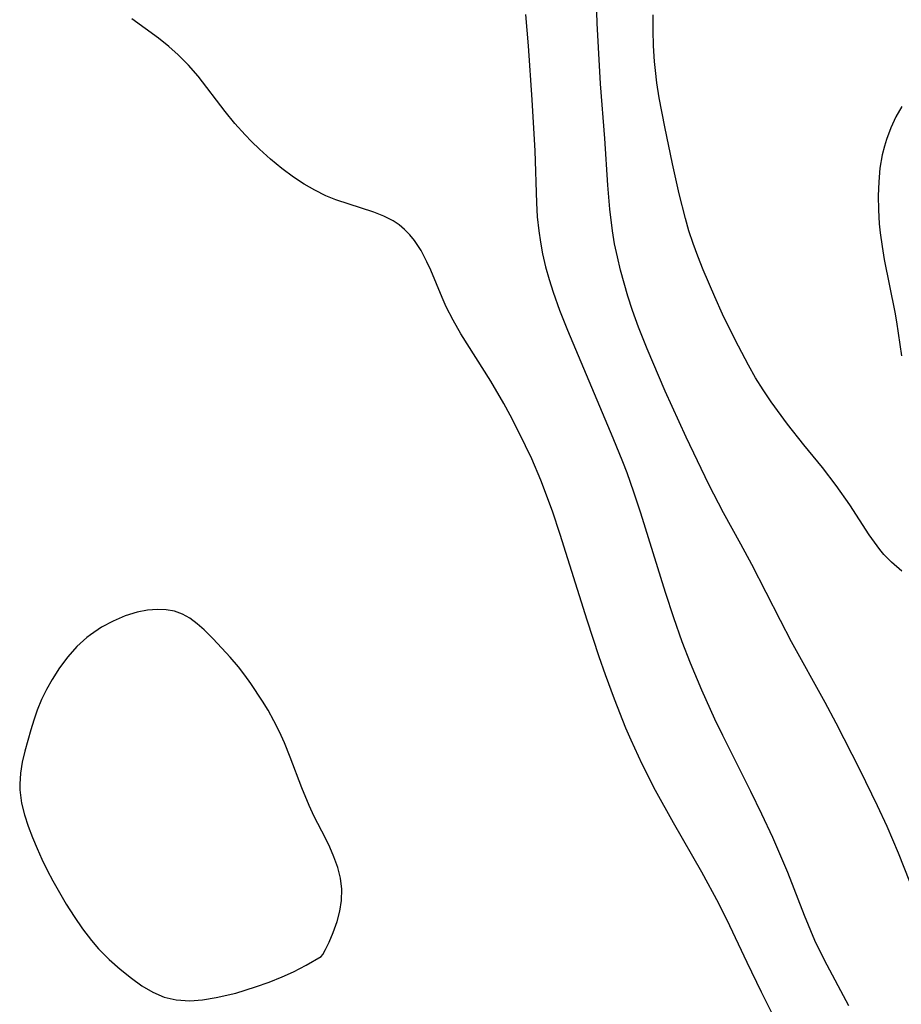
# Model space of a CAD drawing. Header units: inches. Extents: x 1073367 to 1082519, y 1569854 to 1574957.
# Tile 363 of 565: x 1080981 to 1081091, y 1571417 to 1571540. Entities that reach past the tile are written whole.
import ezdxf

# ---------------------------------------------------------------- set-up
doc = ezdxf.new("R2010")
doc.units = ezdxf.units.IN
doc.header["$MEASUREMENT"] = 0
doc.layers.add('CGG_CurvaNivelLidar_v1', color=7, linetype='Continuous', lineweight=30, true_color=0x008008)

msp = doc.modelspace()

# ---------------------------------------------------------------- linework, layer by layer
at = {"layer": 'CGG_CurvaNivelLidar_v1'}
for points in [[(1081093.5403, 1571428.4043, 75.5), (1081090.6377, 1571435.7805, 75.5), (1081089.1996, 1571439.1118, 75.5), (1081088.0132, 1571441.6934, 75.5), (1081085.8621, 1571446.1256, 75.5), (1081082.8568, 1571452.0249, 75.5), (1081081.4677, 1571454.609, 75.5), (1081077.2683, 1571462.2017, 75.5), (1081075.8694, 1571464.8636, 75.5), (1081072.2912, 1571471.8441, 75.5), (1081070.9317, 1571474.3739, 75.5), (1081068.7478, 1571478.3147, 75.5), (1081066.9238, 1571481.859, 75.5), (1081064.1076, 1571487.7821, 75.5), (1081061.4886, 1571493.5196, 75.5), (1081059.2214, 1571498.8214, 75.5), (1081058.1484, 1571501.5246, 75.5), (1081057.404, 1571503.5836, 75.5), (1081056.8145, 1571505.3891, 75.5), (1081056.3327, 1571507.0147, 75.5), (1081055.8927, 1571508.6506, 75.5), (1081055.4975, 1571510.2964, 75.5), (1081055.157, 1571511.9307, 75.5), (1081054.8749, 1571513.5753, 75.5), (1081054.5486, 1571516.2559, 75.5), (1081054.2976, 1571519.2677, 75.5), (1081053.914, 1571525.1119, 75.5), (1081053.402, 1571531.9503, 75.5), (1081053.1282, 1571536.4889, 75.5), (1081052.9917, 1571539.5086, 75.5), (1081052.9115, 1571542.268, 75.5)], [(1081044.009, 1571540.6013, 76), (1081044.3325, 1571536.7051, 76), (1081044.8257, 1571529.93, 76), (1081045.1899, 1571523.5717, 76), (1081045.3842, 1571517.0731, 76), (1081045.4966, 1571515.3216, 76), (1081045.6785, 1571513.5787, 76), (1081045.8901, 1571512.1373, 76), (1081046.1589, 1571510.7061, 76), (1081046.5374, 1571509.0823, 76), (1081046.981, 1571507.473, 76), (1081047.4793, 1571505.877, 76), (1081048.2672, 1571503.6371, 76), (1081049.2462, 1571501.159, 76), (1081054.9505, 1571487.6978, 76), (1081056.1493, 1571484.737, 76), (1081056.6686, 1571483.3665, 76), (1081057.5237, 1571480.9373, 76), (1081058.3848, 1571478.3084, 76), (1081061.4671, 1571468.3773, 76), (1081062.4974, 1571465.2152, 76), (1081063.562, 1571462.2264, 76), (1081064.5979, 1571459.55, 76), (1081066.0003, 1571456.1703, 76), (1081067.6403, 1571452.5436, 76), (1081068.6259, 1571450.5187, 76), (1081072.1466, 1571443.4948, 76), (1081073.5079, 1571440.6903, 76), (1081074.8749, 1571437.7473, 76), (1081076.7411, 1571433.392, 76), (1081078.8259, 1571428.0334, 76), (1081080.1524, 1571424.8999, 76), (1081081.3409, 1571422.435, 76), (1081084.3663, 1571416.7127, 76)], [(1081091.0334, 1571471.008, 75), (1081089.739, 1571472.1367, 75), (1081088.8118, 1571473.1205, 75), (1081088.2919, 1571473.7434, 75), (1081087.6127, 1571474.633, 75), (1081086.9616, 1571475.5599, 75), (1081084.5312, 1571479.3198, 75), (1081082.8394, 1571481.7404, 75), (1081081.1455, 1571483.9706, 75), (1081078.7837, 1571486.8231, 75), (1081076.7618, 1571489.3744, 75), (1081074.7288, 1571492.1657, 75), (1081073.7144, 1571493.6758, 75), (1081072.77, 1571495.1976, 75), (1081071.8747, 1571496.7513, 75), (1081070.203, 1571499.9277, 75), (1081068.6378, 1571503.1632, 75), (1081067.66, 1571505.2956, 75), (1081066.209, 1571508.6898, 75), (1081065.5386, 1571510.4071, 75), (1081064.9708, 1571511.9861, 75), (1081064.4488, 1571513.5801, 75), (1081064.0005, 1571515.1001, 75), (1081063.2091, 1571518.172, 75), (1081062.3685, 1571521.9451, 75), (1081061.4211, 1571526.5482, 75), (1081060.7329, 1571530.2087, 75), (1081060.4467, 1571532.0457, 75), (1081060.2547, 1571533.6105, 75), (1081060.1502, 1571534.7516, 75), (1081060.0349, 1571536.6798, 75), (1081059.9828, 1571538.6139, 75), (1081059.9833, 1571540.5513, 75)], [(1081076.4031, 1571412.626, 76.5), (1081073.5111, 1571418.3782, 76.5), (1081071.7271, 1571422.0878, 76.5), (1081069.5734, 1571426.6836, 76.5), (1081068.1873, 1571429.4799, 76.5), (1081066.0666, 1571433.3962, 76.5), (1081062.5149, 1571439.562, 76.5), (1081060.2771, 1571443.6005, 76.5), (1081058.6092, 1571446.8942, 76.5), (1081057.2166, 1571449.8893, 76.5), (1081056.5617, 1571451.4052, 76.5), (1081055.1256, 1571455.0334, 76.5), (1081054.016, 1571458.053, 76.5), (1081053.2213, 1571460.3284, 76.5), (1081051.7171, 1571464.9125, 76.5), (1081048.3647, 1571475.5982, 76.5), (1081047.3758, 1571478.5142, 76.5), (1081045.9253, 1571482.4007, 76.5), (1081044.7992, 1571485.0548, 76.5), (1081043.2369, 1571488.3246, 76.5), (1081042.11, 1571490.5028, 76.5), (1081041.315, 1571491.9625, 76.5), (1081039.6829, 1571494.7625, 76.5), (1081035.9416, 1571500.7064, 76.5), (1081034.981, 1571502.3756, 76.5), (1081034.1142, 1571504.0726, 76.5), (1081033.5905, 1571505.2369, 76.5), (1081032.1699, 1571508.6474, 76.5), (1081031.6948, 1571509.701, 76.5), (1081030.98, 1571511.0894, 76.5), (1081030.152, 1571512.3663, 76.5), (1081029.5641, 1571513.0794, 76.5), (1081028.914, 1571513.7294, 76.5), (1081028.2207, 1571514.2987, 76.5), (1081027.4741, 1571514.8005, 76.5), (1081026.3043, 1571515.412, 76.5), (1081025.0572, 1571515.9168, 76.5), (1081020.3323, 1571517.4582, 76.5), (1081019.0848, 1571517.9552, 76.5), (1081017.6967, 1571518.6313, 76.5), (1081016.3465, 1571519.4123, 76.5), (1081015.0325, 1571520.281, 76.5), (1081013.5693, 1571521.3677, 76.5), (1081012.1511, 1571522.5338, 76.5), (1081010.7785, 1571523.7664, 76.5), (1081009.7945, 1571524.7185, 76.5), (1081008.9767, 1571525.5639, 76.5), (1081007.6944, 1571526.9953, 76.5), (1081006.4712, 1571528.4739, 76.5), (1081003.1018, 1571532.886, 76.5), (1081001.9101, 1571534.2606, 76.5), (1081000.6317, 1571535.5534, 76.5), (1080999.4261, 1571536.6266, 76.5), (1080998.1667, 1571537.6353, 76.5), (1080994.8207, 1571540.0802, 76.5)], [(1081091.0421, 1571529.1196, 75), (1081090.3047, 1571527.8187, 75), (1081089.66, 1571526.4351, 75), (1081089.1168, 1571524.9851, 75), (1081088.8663, 1571524.1617, 75), (1081088.6014, 1571523.0747, 75), (1081088.3194, 1571521.3957, 75), (1081088.1556, 1571519.6819, 75), (1081088.0911, 1571517.9461, 75), (1081088.1149, 1571516.1984, 75), (1081088.2225, 1571514.4466, 75), (1081088.3396, 1571513.2968, 75), (1081088.5792, 1571511.5839, 75), (1081088.8517, 1571509.9884, 75), (1081090.1553, 1571503.4145, 75), (1081090.3705, 1571502.1934, 75), (1081091.0054, 1571497.9359, 75)]]:
    msp.add_polyline3d(points, dxfattribs=at)
msp.add_polyline3d([(1081018.5, 1571422.864, 77), (1081018.6823, 1571423.1023, 77), (1081019.034, 1571423.7134, 77), (1081019.4942, 1571424.6416, 77), (1081019.996, 1571425.8274, 77), (1081020.4709, 1571427.211, 77), (1081020.8024, 1571428.5054, 77), (1081021.0153, 1571429.8627, 77), (1081021.0602, 1571431.2457, 77), (1081020.8998, 1571432.6245, 77), (1081020.5573, 1571433.9812, 77), (1081020.0788, 1571435.3083, 77), (1081019.561, 1571436.4969, 77), (1081019.0062, 1571437.6411, 77), (1081017.6132, 1571440.3429, 77), (1081016.9693, 1571441.7261, 77), (1081016.0605, 1571443.9255, 77), (1081014.6004, 1571447.7761, 77), (1081013.8932, 1571449.5509, 77), (1081013.2682, 1571450.9408, 77), (1081012.5845, 1571452.3051, 77), (1081011.8458, 1571453.6403, 77), (1081011.1675, 1571454.7649, 77), (1081009.7119, 1571456.9662, 77), (1081008.9388, 1571458.0367, 77), (1081008.1354, 1571459.0696, 77), (1081007.1297, 1571460.2516, 77), (1081004.9684, 1571462.5679, 77), (1081003.8427, 1571463.6768, 77), (1081002.9768, 1571464.4528, 77), (1081002.0875, 1571465.1261, 77), (1081001.1456, 1571465.6572, 77), (1081000.1561, 1571466.0058, 77), (1080999.1062, 1571466.1964, 77), (1080998.0132, 1571466.2426, 77), (1080996.7687, 1571466.1379, 77), (1080995.5071, 1571465.888, 77), (1080993.9829, 1571465.4162, 77), (1080992.4797, 1571464.782, 77), (1080991.022, 1571463.9994, 77), (1080989.6376, 1571463.0693, 77), (1080989.1918, 1571462.7197, 77), (1080987.9545, 1571461.5815, 77), (1080986.8228, 1571460.3086, 77), (1080985.789, 1571458.9314, 77), (1080984.8533, 1571457.4713, 77), (1080984.1672, 1571456.2307, 77), (1080983.551, 1571454.9541, 77), (1080983.0081, 1571453.6488, 77), (1080982.5691, 1571452.4113, 77), (1080982.18, 1571451.164, 77), (1080981.4529, 1571448.5292, 77), (1080981.1354, 1571447.1506, 77), (1080980.9066, 1571445.7781, 77), (1080980.8075, 1571444.4092, 77), (1080980.8228, 1571443.682, 77), (1080981.0454, 1571441.996, 77), (1080981.4038, 1571440.5649, 77), (1080981.8727, 1571439.1373, 77), (1080982.4149, 1571437.7083, 77), (1080982.9724, 1571436.35, 77), (1080983.5721, 1571434.9955, 77), (1080984.2225, 1571433.655, 77), (1080984.9369, 1571432.3207, 77), (1080986.6308, 1571429.403, 77), (1080987.61, 1571427.8294, 77), (1080988.6489, 1571426.3024, 77), (1080989.7727, 1571424.8448, 77), (1080990.6747, 1571423.8099, 77), (1080991.9809, 1571422.4891, 77), (1080993.3533, 1571421.2645, 77), (1080994.7681, 1571420.1337, 77), (1080996.0857, 1571419.1955, 77), (1080997.4396, 1571418.3901, 77), (1080998.8512, 1571417.7784, 77), (1081000.3442, 1571417.4149, 77), (1081002.0747, 1571417.3234, 77), (1081003.6646, 1571417.4385, 77), (1081005.3667, 1571417.7038, 77), (1081007.827, 1571418.2832, 77), (1081010.2861, 1571419.0391, 77), (1081011.9939, 1571419.6534, 77), (1081013.5904, 1571420.2981, 77), (1081015.03, 1571420.9489, 77), (1081016.5945, 1571421.7489, 77)], close=True, dxfattribs=at)

doc.saveas('drawing.dxf')
